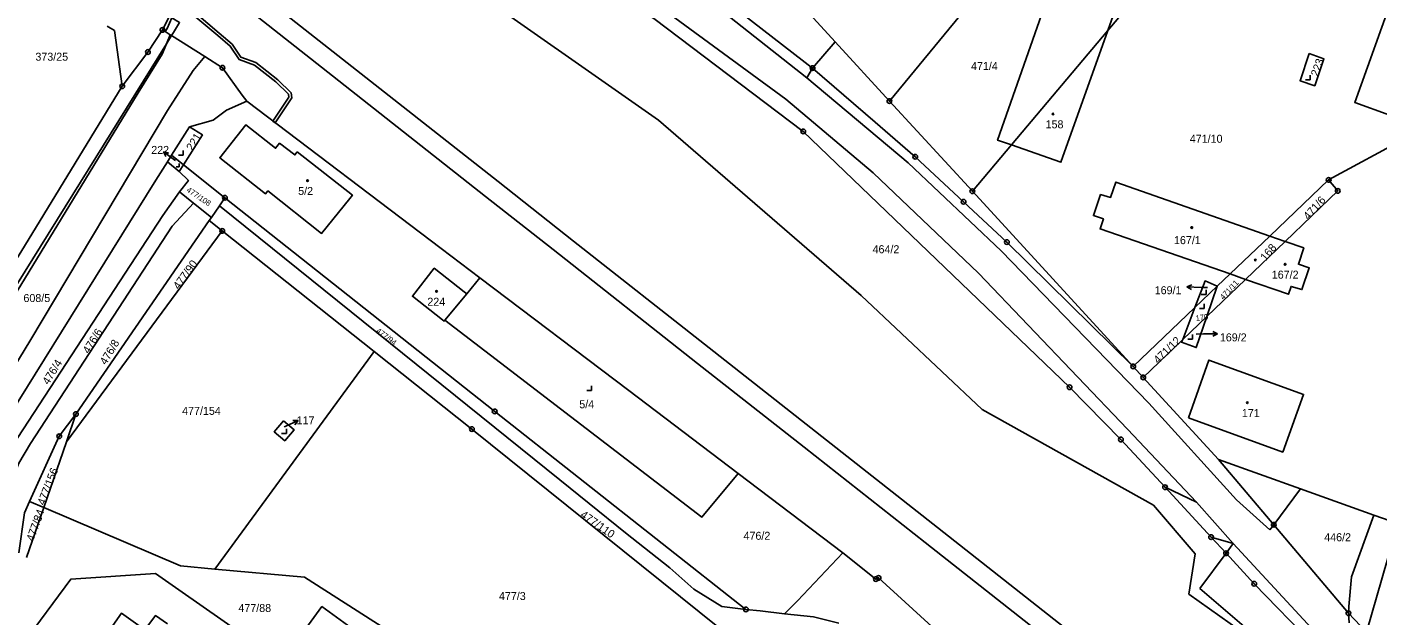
# Model space of a CAD drawing. Extents: x -758582 to -751794, y -998770 to -994350.
# Drawn here: x -754154.9 to -753868, y -996932.8 to -996807.6 of the extents above; entities that cross this region are included whole.
import ezdxf

# ---------------------------------------------------------------- set-up
doc = ezdxf.new("R2010")
doc.units = 0
for name, color, linetype in [('Hranice parcel', 7, 'Continuous'), ('Parcelní čísla', 7, 'Continuous'), ('Pop  PČ popisy', 7, 'Continuous'), ('Poz předměty', 7, 'Continuous'), ('Vnitřní kresba', 7, 'Continuous'), ('Věcná břemena k části', 7, 'Continuous'), ('Značky bodu BP', 7, 'Continuous'), ('Značky budov', 7, 'Continuous'), ('Značky kultur', 7, 'Continuous')]:
    doc.layers.add(name, color=color, linetype=linetype)

msp = doc.modelspace()

# ---------------------------------------------------------------- linework, layer by layer
at = {"layer": 'Hranice parcel'}
for p, q in [((-754126.08, -996808.25), (-754124.33, -996804.88)), ((-753955.65, -996804.04), (-753971.59, -996823.37)), ((-754136.23, -996808.37), (-754137.82, -996807.49)), ((-754134.6, -996820.24), (-754136.23, -996808.37)), ((-754126.08, -996808.25), (-754125.49, -996808.62)), ((-753945.68, -996832.7), (-753925.2, -996808.41)), ((-753971.59, -996823.37), (-753953.97, -996842.54)), ((-754124.15, -996834.9), (-754120.35, -996828.86)), ((-753857.78, -996829.03), (-753878.25, -996840.12)), ((-754125.03, -996836.29), (-754124.15, -996834.9)), ((-754124.15, -996834.9), (-754121.63, -996836.9)), ((-753953.97, -996842.54), (-753945.68, -996832.7)), ((-754122.54, -996838.33), (-754125.03, -996836.29)), ((-754122.54, -996838.33), (-754121.63, -996836.9)), ((-754121.63, -996836.9), (-754112.79, -996843.91)), ((-753878.25, -996840.12), (-753890.76, -996852.06)), ((-754119.46, -996845.06), (-754122.48, -996842.64)), ((-754112.79, -996843.91), (-754113.96, -996845.62)), ((-753919.78, -996879.77), (-753953.97, -996842.54)), ((-754115.66, -996848.09), (-754119.46, -996845.06)), ((-754115.66, -996848.09), (-754113.96, -996845.62)), ((-754116.13, -996848.76), (-754144.47, -996889.9)), ((-754116.13, -996848.76), (-754115.66, -996848.09)), ((-754113.36, -996850.96), (-754116.13, -996848.76)), ((-754146.49, -996895.78), (-754113.36, -996850.96)), ((-754113.36, -996850.96), (-754081.1, -996876.57)), ((-753890.76, -996852.06), (-753899.2, -996860.12)), ((-753887.5, -996853.2), (-753890.76, -996852.06)), ((-753895.91, -996861.26), (-753887.5, -996853.2)), ((-754058.64, -996860.91), (-754061.42, -996864.31)), ((-753901.91, -996862.71), (-753899.2, -996860.12)), ((-753899.2, -996860.12), (-753895.91, -996861.26)), ((-753901.91, -996862.71), (-753906.66, -996867.24)), ((-753895.91, -996861.26), (-753904.12, -996869.14)), ((-753904.12, -996869.14), (-753901.91, -996862.71)), ((-754061.42, -996864.31), (-754066.04, -996869.94)), ((-753919.78, -996879.77), (-753906.66, -996867.24)), ((-753906.66, -996867.24), (-753909.27, -996874.07)), ((-753909.27, -996874.07), (-753904.12, -996869.14)), ((-753909.27, -996874.07), (-753917.65, -996882.09)), ((-754081.1, -996876.57), (-754114.92, -996922.81)), ((-753919.78, -996879.77), (-753917.65, -996882.09)), ((-753917.65, -996882.09), (-753901.63, -996899.54)), ((-754144.47, -996889.9), (-754146.49, -996895.78)), ((-754146.49, -996895.78), (-754151.3, -996909.75)), ((-754003.73, -996902.52), (-753981.5, -996919.39)), ((-754154.96, -996920.37), (-754151.3, -996909.75)), ((-754151.3, -996909.75), (-754154.3, -996908.48)), ((-753863.56, -996913.15), (-753870.24, -996936.23))]:
    msp.add_line(p, q, dxfattribs=at)
for points in [[(-753925.2, -996808.41), (-753911.63, -996792.31), (-753889.05, -996763.12)], [(-753841.27, -996981.53), (-753886.01, -996943.73), (-753907.95, -996928.13), (-753906.61, -996919.57), (-753915.48, -996909.25), (-753951.88, -996888.9), (-753977.58, -996864.68), (-754020.67, -996827.4), (-754064.07, -996797), (-754081.65, -996784.85), (-754087.18, -996782.52), (-754092.69, -996780.2), (-754082.82, -996769)], [(-753841.27, -996981.53), (-753879.61, -996940.87), (-753881.57, -996938.84), (-753894.07, -996925.95), (-753900.06, -996919.47), (-753903.22, -996916.04), (-753913.02, -996905.45), (-753922.41, -996895.29), (-753933.31, -996884.17), (-753989.89, -996829.82), (-754021.65, -996805.83), (-754055.64, -996785.39), (-754073.8, -996771.98)], [(-754051.72, -996770.85), (-754040.98, -996779.28), (-754020.27, -996791.77), (-754004.84, -996803.26), (-753987.92, -996816.38), (-753974.59, -996827.88), (-753966.09, -996835.21), (-753955.83, -996844.78), (-753946.63, -996853.35), (-753919.78, -996879.77)], [(-753925.2, -996808.41), (-753915.7, -996781.65), (-753929.45, -996776.91), (-753948.59, -996831.69), (-753945.68, -996832.7)], [(-753849.28, -996805.48), (-753864.25, -996800.1), (-753872.71, -996823.65), (-753857.78, -996829.03)], [(-753971.59, -996823.37), (-753983.11, -996810.82), (-753990.08, -996803.23)], [(-754125.49, -996808.62), (-754125.09, -996807.98), (-754124.09, -996805.7), (-754122.43, -996806.71), (-754123.72, -996808.78), (-754124.15, -996809.47)], [(-754124.15, -996809.47), (-754125.24, -996811.23), (-754156.87, -996862.16), (-754175.6, -996892.33), (-754190.99, -996917.27), (-754193.13, -996915.94)], [(-754134.6, -996820.24), (-754129.17, -996812.95), (-754126.08, -996808.25)], [(-754125.49, -996808.62), (-754124.45, -996809.28), (-754124.15, -996809.47)], [(-754124.15, -996809.47), (-754117.07, -996813.94), (-754113.31, -996816.31), (-754109.1, -996822.1), (-754108.14, -996823.43)], [(-753945.68, -996832.7), (-753935.13, -996836.39), (-753925.2, -996808.41)], [(-753882.36, -996813.3), (-753884.32, -996819.05), (-753881.21, -996820.12), (-753879.26, -996814.39), (-753882.36, -996813.3)], [(-754190.51, -996911.81), (-754182.3, -996898.88), (-754165.55, -996870.71), (-754154.64, -996852.92), (-754134.6, -996820.24)], [(-754108.14, -996823.43), (-754112.47, -996825.3), (-754115.32, -996827.4), (-754120.35, -996828.86)], [(-754108.14, -996823.43), (-754066.81, -996854.72), (-754058.64, -996860.91)], [(-754120.35, -996828.86), (-754117.58, -996830.57), (-754121.63, -996836.9)], [(-754097.42, -996834.18), (-754097.92, -996834.83), (-754101.19, -996832.34), (-754102.03, -996833.41), (-754108.34, -996828.41), (-754113.9, -996835.42), (-754104.15, -996843.08), (-754103.67, -996842.47), (-754092.24, -996851.49), (-754086.25, -996844.08), (-754085.69, -996843.39), (-754097.42, -996834.18)], [(-754125.03, -996836.29), (-754127.48, -996840.18), (-754171.24, -996910.44)], [(-754122.48, -996842.64), (-754120.54, -996840.22), (-754122.54, -996838.33)], [(-753899.2, -996860.12), (-753926.83, -996850.54), (-753926.12, -996848.42), (-753928.25, -996847.7), (-753926.71, -996843.25), (-753924.59, -996843.86), (-753923.48, -996840.6), (-753890.76, -996852.06)], [(-753878.25, -996840.12), (-753876.31, -996842.48), (-753887.5, -996853.2)], [(-754163.41, -996915.21), (-754162.71, -996910.9), (-754161.15, -996903.8), (-754159.07, -996898.16), (-754156.78, -996894.86), (-754125.98, -996847.67), (-754122.48, -996842.64)], [(-754112.79, -996843.91), (-754055.47, -996889.33), (-754002.09, -996931.39)], [(-754160.35, -996917.08), (-754159.53, -996911.47), (-754158.56, -996905.42), (-754156.57, -996900.34), (-754154.12, -996896.15), (-754123.97, -996849.99), (-754119.46, -996845.06)], [(-754113.96, -996845.62), (-754041.62, -996903.89), (-754035.36, -996908.87), (-754027.64, -996915.14), (-754018.23, -996922.53), (-754013.14, -996927.06), (-754007.18, -996930.81), (-754002.09, -996931.39)], [(-753887.5, -996853.2), (-753883.54, -996854.59), (-753884.68, -996858.05), (-753882.39, -996858.81), (-753883.93, -996863.43), (-753886.25, -996862.76), (-753886.78, -996864.42), (-753895.91, -996861.26)], [(-754061.42, -996864.31), (-754061.93, -996863.91), (-754068.31, -996858.89), (-754072.95, -996864.86), (-754066.57, -996869.89), (-754066.23, -996870.17), (-754066.04, -996869.94)], [(-754003.73, -996902.52), (-754026.95, -996884.91), (-754058.64, -996860.91)], [(-753906.66, -996867.24), (-753904.5, -996861.58), (-753901.91, -996862.71)], [(-753904.12, -996869.14), (-753906.4, -996875.75), (-753909.49, -996874.64), (-753909.27, -996874.07)], [(-754066.04, -996869.94), (-754011.43, -996911.76), (-754003.73, -996902.52)], [(-753999.9, -996937.71), (-754008.04, -996935.07), (-754060.31, -996893.07), (-754081.1, -996876.57)], [(-753908.06, -996890.67), (-753888.02, -996897.95), (-753883.57, -996885.71), (-753903.72, -996878.4), (-753908.06, -996890.67)], [(-754154.3, -996908.48), (-754147.99, -996894.6), (-754144.47, -996889.9)], [(-754100.36, -996891.31), (-754102.33, -996893.63), (-754100.08, -996895.55), (-754098.09, -996893.22), (-754100.36, -996891.31)], [(-753863.56, -996913.15), (-753868.62, -996911.34), (-753884.21, -996905.77), (-753901.63, -996899.54)], [(-753901.63, -996899.54), (-753889.92, -996913.41), (-753874.05, -996932.2), (-753870.24, -996936.23)], [(-754154.3, -996908.48), (-754155.39, -996910.88), (-754156.57, -996919.38)], [(-754114.92, -996922.81), (-754122.23, -996922.13), (-754151.3, -996909.75)], [(-753993.9, -996932.31), (-753991.11, -996929.6), (-753981.5, -996919.39)], [(-753981.5, -996919.39), (-753974.47, -996924.94), (-753973.88, -996924.71), (-753947.95, -996948.33), (-753893.44, -996991.85), (-753859.56, -997018.21), (-753827.58, -997043.6)], [(-754105.46, -996939.21), (-754121.86, -996927.74), (-754127.57, -996923.78), (-754145.56, -996924.99), (-754166.15, -996952.75), (-754178.02, -996968.84), (-754181.56, -996972.31), (-754185.62, -996974.05), (-754188.1, -996974.56), (-754190.09, -996974.57), (-754192.07, -996974.3), (-754197.88, -996971.69), (-754201.66, -996969.1), (-754203.34, -996967.22)], [(-754114.92, -996922.81), (-754095.87, -996924.57), (-754049.13, -996954.42), (-754026.08, -996969.43)], [(-754125.01, -996934.46), (-754127.57, -996932.69), (-754129.78, -996935.75), (-754134.74, -996932.18), (-754137.64, -996936.21)], [(-754038.66, -996981.68), (-754033.01, -996973.87), (-754092.2, -996930.79), (-754097.89, -996938.57), (-754097.57, -996938.81)], [(-754002.09, -996931.39), (-753999.06, -996931.73), (-753993.9, -996932.31)], [(-753993.9, -996932.31), (-753987.69, -996932.98), (-753982.32, -996934.32)]]:
    msp.add_lwpolyline(points, dxfattribs=at)
at = {"layer": 'Pop  PČ popisy'}
for p, q in [((-754123.44, -996835.94), (-754125.87, -996834.18)), ((-754125.87, -996834.18), (-754124.76, -996834.36)), ((-754125.87, -996834.18), (-754125.35, -996835.17)), ((-754123.33, -996836.02), (-754123.44, -996835.94)), ((-753908.36, -996862.86), (-753907.34, -996862.4)), ((-753905.36, -996862.97), (-753908.36, -996862.86)), ((-753908.36, -996862.86), (-753907.38, -996863.4)), ((-753904.01, -996863.02), (-753905.36, -996862.97)), ((-753901.84, -996872.81), (-753902.85, -996872.32)), ((-753906.43, -996872.89), (-753904.84, -996872.86)), ((-753904.84, -996872.86), (-753901.84, -996872.81)), ((-753901.84, -996872.81), (-753902.83, -996873.33)), ((-754100.17, -996892.58), (-754099.99, -996892.5)), ((-754099.99, -996892.5), (-754097.25, -996891.28)), ((-754097.25, -996891.28), (-754098.37, -996891.23)), ((-754097.25, -996891.28), (-754097.96, -996892.14))]:
    msp.add_line(p, q, dxfattribs=at)
at = {"layer": 'Poz předměty'}
for p, q in [((-754111.22, -996796.04), (-754089.76, -996812.94)), ((-754113.61, -996799.35), (-754092.3, -996816.14)), ((-754054.76, -996840.5), (-754089.76, -996812.94)), ((-754057.4, -996843.64), (-754092.3, -996816.14)), ((-754038.7, -996853.14), (-754054.76, -996840.5)), ((-754043.02, -996854.94), (-754057.4, -996843.64)), ((-754012.35, -996879.13), (-754043.02, -996854.94)), ((-754009.87, -996875.83), (-754038.7, -996853.14)), ((-753989.26, -996892.06), (-754009.87, -996875.83)), ((-753989.71, -996896.95), (-754012.35, -996879.13)), ((-753961.4, -996913.98), (-753989.26, -996892.06)), ((-753964.01, -996917.19), (-753989.71, -996896.95)), ((-753934.3, -996935.34), (-753961.4, -996913.98)), ((-753936.92, -996938.52), (-753964.01, -996917.19))]:
    msp.add_line(p, q, dxfattribs=at)
at = {"layer": 'Vnitřní kresba'}
for p, q in [((-753993.57, -996823), (-754025.74, -996799.39)), ((-753989.17, -996818.42), (-754006.59, -996804.7)), ((-754125.24, -996811.23), (-754124.45, -996809.28)), ((-754126.13, -996813.43), (-754125.24, -996811.23)), ((-753987.92, -996816.38), (-753983.11, -996810.82)), ((-754126.13, -996813.43), (-754131.23, -996821.61)), ((-754119.52, -996816.91), (-754117.07, -996813.94)), ((-754119.52, -996816.91), (-754124.97, -996825.36)), ((-753989.17, -996818.42), (-753987.92, -996816.38)), ((-753989.17, -996818.42), (-753967.61, -996836.52)), ((-754131.23, -996821.61), (-754162.46, -996872.74)), ((-753993.57, -996823), (-753975.05, -996838.59)), ((-754124.97, -996825.36), (-754154.22, -996874.38)), ((-753947.85, -996855.23), (-753967.61, -996836.52)), ((-753952.66, -996859.97), (-753975.05, -996838.59)), ((-753947.85, -996855.23), (-753916.44, -996887.57)), ((-753920.97, -996893.07), (-753952.66, -996859.97)), ((-754154.22, -996874.38), (-754170.76, -996901.39)), ((-753897.81, -996908.14), (-753916.44, -996887.57)), ((-753920.97, -996893.07), (-753906.37, -996908.58)), ((-753906.37, -996908.58), (-753913.02, -996905.45)), ((-753884.21, -996905.77), (-753889.92, -996913.41)), ((-753898.52, -996917.39), (-753906.37, -996908.58)), ((-753897.81, -996908.14), (-753890.75, -996914.52)), ((-753873.38, -996924.49), (-753868.62, -996911.34)), ((-753889.92, -996913.41), (-753890.75, -996914.52)), ((-753898.52, -996917.39), (-753903.22, -996916.04)), ((-753898.52, -996917.39), (-753900.06, -996919.47)), ((-753880.14, -996937.26), (-753898.52, -996917.39)), ((-753905.6, -996926.94), (-753900.06, -996919.47)), ((-753886.01, -996943.73), (-753905.6, -996926.94)), ((-753873.93, -996930.81), (-753873.38, -996924.49)), ((-753873.93, -996930.81), (-753874.05, -996932.2)), ((-753873.87, -996934.23), (-753874.05, -996932.2))]:
    msp.add_line(p, q, dxfattribs=at)
at = {"layer": 'Věcná břemena k části'}
msp.add_lwpolyline([(-754122.93, -996802.19), (-754121.07, -996803.76), (-754114.32, -996809.46), (-754111.68, -996811.7), (-754109.77, -996814.57), (-754106.5, -996815.74), (-754101.98, -996819.3), (-754099.26, -996821.93), (-754099.18, -996822.58), (-754102.61, -996827.62), (-754102.13, -996827.98), (-754098.56, -996822.72), (-754098.7, -996821.65), (-754101.56, -996818.86), (-754106.2, -996815.2), (-754109.39, -996814.07), (-754111.22, -996811.3), (-754114.01, -996808.95), (-754120.76, -996803.24), (-754122.65, -996801.65)], close=True, dxfattribs=at)
at = {"layer": 'Značky bodu BP'}
for centre, radius in [((-754126.08, -996808.25), 0.5), ((-754126.08, -996808.25), 0.0303), ((-754129.17, -996812.95), 0.5), ((-754129.17, -996812.95), 0.0303), ((-754113.31, -996816.31), 0.5), ((-754113.31, -996816.31), 0.0303), ((-753987.92, -996816.38), 0.5), ((-753987.92, -996816.38), 0.0303), ((-754134.6, -996820.24), 0.5), ((-754134.6, -996820.24), 0.0303), ((-753971.59, -996823.37), 0.5), ((-753971.59, -996823.37), 0.0303), ((-753989.89, -996829.82), 0.5), ((-753989.89, -996829.82), 0.0303), ((-753966.09, -996835.21), 0.5), ((-753966.09, -996835.21), 0.0303), ((-753878.25, -996840.12), 0.5), ((-753878.25, -996840.12), 0.0303), ((-754112.79, -996843.91), 0.5), ((-754112.79, -996843.91), 0.0303), ((-753953.97, -996842.54), 0.5), ((-753953.97, -996842.54), 0.0303), ((-753876.31, -996842.48), 0.5), ((-753876.31, -996842.48), 0.0303), ((-753955.83, -996844.78), 0.5), ((-753955.83, -996844.78), 0.0303), ((-754113.36, -996850.96), 0.5), ((-754113.36, -996850.96), 0.0303), ((-753946.63, -996853.35), 0.5), ((-753946.63, -996853.35), 0.0303), ((-753919.78, -996879.77), 0.5), ((-753919.78, -996879.77), 0.0303), ((-753933.31, -996884.17), 0.5), ((-753933.31, -996884.17), 0.0303), ((-753917.65, -996882.09), 0.5), ((-753917.65, -996882.09), 0.0303), ((-754144.47, -996889.9), 0.5), ((-754144.47, -996889.9), 0.0303), ((-754055.47, -996889.33), 0.5), ((-754055.47, -996889.33), 0.0303), ((-754060.31, -996893.07), 0.5), ((-754147.99, -996894.6), 0.5), ((-754147.99, -996894.6), 0.0303), ((-754060.31, -996893.07), 0.0303), ((-753922.41, -996895.29), 0.5), ((-753922.41, -996895.29), 0.0303), ((-753913.02, -996905.45), 0.5), ((-753913.02, -996905.45), 0.0303), ((-753903.22, -996916.04), 0.5), ((-753889.92, -996913.41), 0.5), ((-753889.92, -996913.41), 0.0303), ((-753903.22, -996916.04), 0.0303), ((-753900.06, -996919.47), 0.5), ((-753900.06, -996919.47), 0.0303), ((-753973.88, -996924.71), 0.5), ((-753974.47, -996924.94), 0.5), ((-753974.47, -996924.94), 0.0303), ((-753973.88, -996924.71), 0.0303), ((-753894.07, -996925.95), 0.5), ((-753894.07, -996925.95), 0.0303), ((-754002.09, -996931.39), 0.5), ((-754002.09, -996931.39), 0.0303), ((-753874.05, -996932.2), 0.5), ((-753874.05, -996932.2), 0.0303)]:
    msp.add_circle(centre, radius, dxfattribs=at)
at = {"layer": 'Značky budov'}
for centre in [(-753936.83, -996826.12), (-754095.23, -996840.28), (-753907.33, -996850.25), (-753893.82, -996857.16), (-753887.5, -996858.06), (-754067.83, -996863.81), (-753895.54, -996887.47)]:
    msp.add_circle(centre, 0.175, dxfattribs=at)
at = {"layer": 'Značky kultur'}
for p, q in [((-753882.15, -996818.89), (-753882.15, -996817.89)), ((-753883.15, -996818.89), (-753882.15, -996818.89)), ((-754122.68, -996834.89), (-754121.68, -996834.89)), ((-754121.68, -996834.89), (-754121.68, -996833.89)), ((-754123.16, -996837.33), (-754122.49, -996837.33)), ((-754122.49, -996837.33), (-754122.49, -996836.66)), ((-753904.31, -996864.47), (-753904.31, -996863.47)), ((-753905.31, -996864.47), (-753904.31, -996864.47)), ((-753904.72, -996867.43), (-753904.72, -996866.43)), ((-753905.72, -996867.43), (-753904.72, -996867.43)), ((-753908.2, -996873.99), (-753907.2, -996873.99)), ((-753907.2, -996873.99), (-753907.2, -996872.99)), ((-754034.88, -996884.9), (-754034.88, -996883.9)), ((-754035.88, -996884.9), (-754034.88, -996884.9)), ((-754100.74, -996893.99), (-754099.74, -996893.99)), ((-754099.74, -996893.99), (-754099.74, -996892.99))]:
    msp.add_line(p, q, dxfattribs=at)

# ---------------------------------------------------------------- texts
at = {"layer": 'Parcelní čísla'}
for s, p in [('373/25', (-754153.07, -996814.8)), ('471/4', (-753954.25, -996816.78)), ('158', (-753938.4, -996829.17)), ('471/10', (-753907.76, -996832.23)), ('222', (-754128.45, -996834.61)), ('5/2', (-754097.23, -996843.33)), ('167/1', (-753911.12, -996853.78)), ('464/2', (-753975.17, -996855.71)), ('167/2', (-753890.34, -996861.11)), ('169/1', (-753915.22, -996864.42)), ('608/5', (-754155.61, -996866.08)), ('224', (-754069.78, -996866.86)), ('169/2', (-753901.37, -996874.44)), ('5/4', (-754037.49, -996888.65)), ('477/154', (-754121.89, -996890.05)), ('171', (-753896.7, -996890.52)), ('117', (-754097.55, -996892.07)), ('476/2', (-754002.59, -996916.6)), ('446/2', (-753879.19, -996916.91)), ('477/3', (-754054.56, -996929.4)), ('477/88', (-754109.93, -996931.94))]:
    msp.add_text(s, height=1.7, dxfattribs=at).set_placement(p)
for s, height, rotation, p in [('223', 1.7, 70, (-753880.52, -996818.3)), ('221', 1.7, 58, (-754119.7, -996834.09)), ('477/108', 1.2, 326, (-754121.08, -996842.54)), ('471/6', 1.7, 48, (-753882.56, -996848.76)), ('168', 1.7, 50, (-753891.65, -996857.49)), ('477/90', 1.7, 54, (-754122.6, -996863.56)), ('471/11', 1.2, 47, (-753900.61, -996865.68)), ('170', 1.2, 8, (-753906.43, -996870.13)), ('476/6', 1.7, 58, (-754141.72, -996877.22)), ('477/94', 1.2, 323, (-754080.8, -996872.43)), ('476/8', 1.7, 59, (-754138.06, -996879.58)), ('471/12', 1.7, 44, (-753914.5, -996879.31)), ('476/4', 1.7, 58, (-754150.29, -996883.8)), ('477/156', 1.7, 69, (-754151.14, -996909.4)), ('477/84', 1.7, 70, (-754153.48, -996917.05)), ('477/110', 1.7, 325, (-754037.44, -996911.64))]:
    msp.add_text(s, height=height, rotation=rotation, dxfattribs=at).set_placement(p)

doc.saveas('drawing.dxf')
